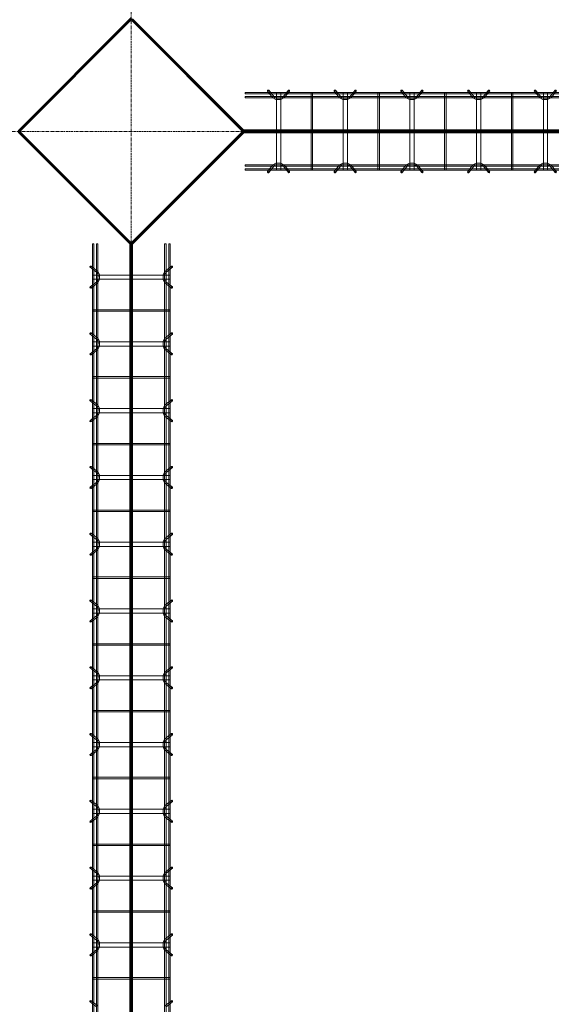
# Model space of a CAD drawing. Header units: inches. Extents: x -4136 to 1945, y -6639 to 12387.
# Tile 359 of 656: x -2847 to -2752, y 10660 to 10837. Entities that reach past the tile are written whole.
import ezdxf

# ---------------------------------------------------------------- set-up
doc = ezdxf.new("R2010")
doc.units = ezdxf.units.IN
doc.header["$MEASUREMENT"] = 0
doc.linetypes.add('Línea de rejilla', pattern=[0.875, 0.5, -0.125, 0.125, -0.125])
for name, color, linetype, lineweight in [('A-FLOR', 7, 'Continuous', 9), ('A-GENM', 7, 'Continuous', 9), ('S-BEAM', 7, 'Continuous', 9), ('S-GRID', 7, 'Continuous', 9)]:
    doc.layers.add(name, color=color, linetype=linetype, lineweight=lineweight)

# ---------------------------------------------------------------- blocks, each defined once
blk = doc.blocks.new('Dowel bar assembly - Dowel bar assembly-670865-SLAB ON GROUND JOINTS')
at = {"layer": 'S-BEAM', "color": 253, "true_color": 0xaaaaaa}
for p, q in [((135.61, 1.98), (0, 1.98)), ((0, 1.98), (0, 1.72)), ((0, 1.72), (0, 1.98)), ((4.02, 2.23), (4.97, 1.03)), ((5.18, 1.19), (4.23, 2.39)), ((5.63, 1.99), (5.63, -12.01)), ((6.38, 1.99), (5.63, 1.99)), ((5.63, 1.99), (6.38, 1.99)), ((6.38, -12.01), (6.38, 1.99)), ((7.76, 2.39), (6.81, 1.19)), ((7.01, 1.03), (7.96, 2.23)), ((11.87, 1.99), (11.87, -12.01)), ((12.13, 1.99), (11.87, 1.99)), ((11.87, 1.99), (12.13, 1.99)), ((12.13, -12.01), (12.13, 1.99)), ((16.02, 2.23), (16.97, 1.03)), ((17.18, 1.19), (16.23, 2.39)), ((17.63, 1.99), (17.63, -12.01)), ((18.38, 1.99), (17.63, 1.99)), ((17.63, 1.99), (18.38, 1.99)), ((18.38, -12.01), (18.38, 1.99)), ((19.76, 2.39), (18.81, 1.19)), ((19.01, 1.03), (19.96, 2.23)), ((23.87, 1.99), (23.87, -12.01)), ((24.13, 1.99), (23.87, 1.99)), ((23.87, 1.99), (24.13, 1.99)), ((24.13, -12.01), (24.13, 1.99)), ((28.02, 2.23), (28.97, 1.03)), ((29.18, 1.19), (28.23, 2.39)), ((29.63, 1.99), (29.63, -12.01)), ((30.38, 1.99), (29.63, 1.99)), ((29.63, 1.99), (30.38, 1.99)), ((30.38, -12.01), (30.38, 1.99)), ((31.76, 2.39), (30.81, 1.19)), ((31.01, 1.03), (31.96, 2.23)), ((35.87, 1.99), (35.87, -12.01)), ((36.13, 1.99), (35.87, 1.99)), ((35.87, 1.99), (36.13, 1.99)), ((36.13, -12.01), (36.13, 1.99)), ((40.02, 2.23), (40.97, 1.03)), ((41.18, 1.19), (40.23, 2.39)), ((41.63, 1.99), (41.63, -12.01)), ((42.38, 1.99), (41.63, 1.99)), ((41.63, 1.99), (42.38, 1.99)), ((42.38, -12.01), (42.38, 1.99)), ((43.76, 2.39), (42.81, 1.19)), ((43.01, 1.03), (43.96, 2.23)), ((47.87, 1.99), (47.87, -12.01)), ((48.13, 1.99), (47.87, 1.99)), ((47.87, 1.99), (48.13, 1.99)), ((48.13, -12.01), (48.13, 1.99)), ((52.02, 2.23), (52.97, 1.03)), ((53.18, 1.19), (52.23, 2.39)), ((53.63, 1.99), (53.63, -12.01)), ((54.38, 1.99), (53.63, 1.99)), ((53.63, 1.99), (54.38, 1.99)), ((54.38, -12.01), (54.38, 1.99)), ((55.76, 2.39), (54.81, 1.19)), ((55.01, 1.03), (55.96, 2.23)), ((59.87, 1.99), (59.87, -12.01)), ((60.13, 1.99), (59.87, 1.99)), ((59.87, 1.99), (60.13, 1.99)), ((60.13, -12.01), (60.13, 1.99)), ((64.02, 2.23), (64.97, 1.03)), ((65.18, 1.19), (64.23, 2.39)), ((65.63, 1.99), (65.63, -12.01)), ((66.38, 1.99), (65.63, 1.99)), ((65.63, 1.99), (66.38, 1.99)), ((66.38, -12.01), (66.38, 1.99)), ((67.76, 2.39), (66.81, 1.19)), ((67.01, 1.03), (67.96, 2.23)), ((71.87, 1.99), (71.87, -12.01)), ((72.13, 1.99), (71.87, 1.99)), ((71.87, 1.99), (72.13, 1.99)), ((72.13, -12.01), (72.13, 1.99)), ((76.02, 2.23), (76.97, 1.03)), ((77.18, 1.19), (76.23, 2.39)), ((77.63, 1.99), (77.63, -12.01)), ((78.38, 1.99), (77.63, 1.99)), ((77.63, 1.99), (78.38, 1.99)), ((78.38, -12.01), (78.38, 1.99)), ((79.76, 2.39), (78.81, 1.19)), ((79.01, 1.03), (79.96, 2.23)), ((83.87, 1.99), (83.87, -12.01)), ((84.13, 1.99), (83.87, 1.99)), ((83.87, 1.99), (84.13, 1.99)), ((84.13, -12.01), (84.13, 1.99)), ((88.02, 2.23), (88.97, 1.03)), ((89.18, 1.19), (88.23, 2.39)), ((89.63, 1.99), (89.63, -12.01)), ((90.38, 1.99), (89.63, 1.99)), ((89.63, 1.99), (90.38, 1.99)), ((90.38, -12.01), (90.38, 1.99)), ((91.76, 2.39), (90.81, 1.19)), ((91.01, 1.03), (91.96, 2.23)), ((95.87, 1.99), (95.87, -12.01)), ((96.13, 1.99), (95.87, 1.99)), ((95.87, 1.99), (96.13, 1.99)), ((96.13, -12.01), (96.13, 1.99)), ((100.02, 2.23), (100.97, 1.03)), ((101.18, 1.19), (100.23, 2.39)), ((101.63, 1.99), (101.63, -12.01)), ((102.38, 1.99), (101.63, 1.99)), ((101.63, 1.99), (102.38, 1.99)), ((102.38, -12.01), (102.38, 1.99)), ((103.76, 2.39), (102.81, 1.19)), ((103.01, 1.03), (103.96, 2.23)), ((107.87, 1.99), (107.87, -12.01)), ((108.13, 1.99), (107.87, 1.99)), ((107.87, 1.99), (108.13, 1.99)), ((108.13, -12.01), (108.13, 1.99)), ((112.02, 2.23), (112.97, 1.03)), ((113.18, 1.19), (112.23, 2.39)), ((113.63, 1.99), (113.63, -12.01)), ((114.38, 1.99), (113.63, 1.99)), ((113.63, 1.99), (114.38, 1.99)), ((114.38, -12.01), (114.38, 1.99)), ((115.76, 2.39), (114.81, 1.19)), ((115.01, 1.03), (115.96, 2.23)), ((119.87, 1.99), (119.87, -12.01)), ((120.13, 1.99), (119.87, 1.99)), ((119.87, 1.99), (120.13, 1.99)), ((120.13, -12.01), (120.13, 1.99)), ((127.63, 2.23), (128.58, 1.03)), ((128.78, 1.19), (127.83, 2.39)), ((129.23, 1.99), (129.23, -12.01)), ((129.98, 1.99), (129.23, 1.99)), ((129.23, 1.99), (129.98, 1.99)), ((129.98, -12.01), (129.98, 1.99)), ((131.37, 2.39), (130.42, 1.19)), ((130.62, 1.03), (131.57, 2.23)), ((135.61, 1.98), (135.61, 1.72)), ((135.61, 1.72), (135.61, 1.98)), ((0, 1.72), (135.61, 1.72)), ((135.61, 1.25), (0, 1.25)), ((0, 0.99), (0, 1.25)), ((0, 1.25), (0, 0.99)), ((0, 0.99), (135.61, 0.99)), ((135.61, 0.99), (135.61, 1.25)), ((135.61, 1.25), (135.61, 0.99)), ((135.61, -11.01), (0, -11.01)), ((0, -11.27), (0, -11.01)), ((0, -11.01), (0, -11.27)), ((0, -11.27), (135.61, -11.27)), ((135.61, -11.74), (0, -11.74)), ((0, -12), (0, -11.74)), ((0, -11.74), (0, -12)), ((0, -12), (135.61, -12)), ((4.97, -11.05), (4.02, -12.25)), ((4.23, -12.41), (5.18, -11.21)), ((6.38, -12.01), (5.63, -12.01)), ((5.63, -12.01), (6.38, -12.01)), ((6.81, -11.21), (7.76, -12.41)), ((7.96, -12.25), (7.01, -11.05)), ((12.13, -12.01), (11.87, -12.01)), ((11.87, -12.01), (12.13, -12.01)), ((16.97, -11.05), (16.02, -12.25)), ((16.23, -12.41), (17.18, -11.21)), ((18.38, -12.01), (17.63, -12.01)), ((17.63, -12.01), (18.38, -12.01)), ((18.81, -11.21), (19.76, -12.41)), ((19.96, -12.25), (19.01, -11.05)), ((24.13, -12.01), (23.87, -12.01)), ((23.87, -12.01), (24.13, -12.01)), ((28.97, -11.05), (28.02, -12.25)), ((28.23, -12.41), (29.18, -11.21)), ((30.38, -12.01), (29.63, -12.01)), ((29.63, -12.01), (30.38, -12.01)), ((30.81, -11.21), (31.76, -12.41)), ((31.96, -12.25), (31.01, -11.05)), ((36.13, -12.01), (35.87, -12.01)), ((35.87, -12.01), (36.13, -12.01)), ((40.97, -11.05), (40.02, -12.25)), ((40.23, -12.41), (41.18, -11.21)), ((42.38, -12.01), (41.63, -12.01)), ((41.63, -12.01), (42.38, -12.01)), ((42.81, -11.21), (43.76, -12.41)), ((43.96, -12.25), (43.01, -11.05)), ((48.13, -12.01), (47.87, -12.01)), ((47.87, -12.01), (48.13, -12.01)), ((52.97, -11.05), (52.02, -12.25)), ((52.23, -12.41), (53.18, -11.21)), ((54.38, -12.01), (53.63, -12.01)), ((53.63, -12.01), (54.38, -12.01)), ((54.81, -11.21), (55.76, -12.41)), ((55.96, -12.25), (55.01, -11.05)), ((60.13, -12.01), (59.87, -12.01)), ((59.87, -12.01), (60.13, -12.01)), ((64.97, -11.05), (64.02, -12.25)), ((64.23, -12.41), (65.18, -11.21)), ((66.38, -12.01), (65.63, -12.01)), ((65.63, -12.01), (66.38, -12.01)), ((66.81, -11.21), (67.76, -12.41)), ((67.96, -12.25), (67.01, -11.05)), ((72.13, -12.01), (71.87, -12.01)), ((71.87, -12.01), (72.13, -12.01)), ((76.97, -11.05), (76.02, -12.25)), ((76.23, -12.41), (77.18, -11.21)), ((78.38, -12.01), (77.63, -12.01)), ((77.63, -12.01), (78.38, -12.01)), ((78.81, -11.21), (79.76, -12.41)), ((79.96, -12.25), (79.01, -11.05)), ((84.13, -12.01), (83.87, -12.01)), ((83.87, -12.01), (84.13, -12.01)), ((88.97, -11.05), (88.02, -12.25)), ((88.23, -12.41), (89.18, -11.21)), ((90.38, -12.01), (89.63, -12.01)), ((89.63, -12.01), (90.38, -12.01)), ((90.81, -11.21), (91.76, -12.41)), ((91.96, -12.25), (91.01, -11.05)), ((96.13, -12.01), (95.87, -12.01)), ((95.87, -12.01), (96.13, -12.01)), ((100.97, -11.05), (100.02, -12.25)), ((100.23, -12.41), (101.18, -11.21)), ((102.38, -12.01), (101.63, -12.01)), ((101.63, -12.01), (102.38, -12.01)), ((102.81, -11.21), (103.76, -12.41)), ((103.96, -12.25), (103.01, -11.05)), ((108.13, -12.01), (107.87, -12.01)), ((107.87, -12.01), (108.13, -12.01)), ((112.97, -11.05), (112.02, -12.25)), ((112.23, -12.41), (113.18, -11.21)), ((114.38, -12.01), (113.63, -12.01)), ((113.63, -12.01), (114.38, -12.01)), ((114.81, -11.21), (115.76, -12.41)), ((115.96, -12.25), (115.01, -11.05)), ((120.13, -12.01), (119.87, -12.01)), ((119.87, -12.01), (120.13, -12.01)), ((128.58, -11.05), (127.63, -12.25)), ((127.83, -12.41), (128.78, -11.21)), ((129.98, -12.01), (129.23, -12.01)), ((129.23, -12.01), (129.98, -12.01)), ((130.42, -11.21), (131.37, -12.41)), ((131.57, -12.25), (130.62, -11.05)), ((135.61, -11.27), (135.61, -11.01)), ((135.61, -11.01), (135.61, -11.27)), ((135.61, -12), (135.61, -11.74)), ((135.61, -11.74), (135.61, -12))]:
    blk.add_line(p, q, dxfattribs=at)
at = {"layer": 'S-BEAM', "color": 253, "true_color": 0xaaaaaa, "flags": 128}
for points in [[(4.97, 1.03), (5.53, 0.73), (6.39, 0.72), (6.97, 0.99), (7.01, 1.03)], [(5.18, 1.19), (5.62, 0.97), (6.38, 0.98), (6.81, 1.19)], [(16.97, 1.03), (17.53, 0.73), (18.39, 0.72), (18.97, 0.99), (19.01, 1.03)], [(17.18, 1.19), (17.62, 0.97), (18.38, 0.98), (18.81, 1.19)], [(28.97, 1.03), (29.53, 0.73), (30.39, 0.72), (30.97, 0.99), (31.01, 1.03)], [(29.18, 1.19), (29.62, 0.97), (30.38, 0.98), (30.81, 1.19)], [(40.97, 1.03), (41.53, 0.73), (42.39, 0.72), (42.97, 0.99), (43.01, 1.03)], [(41.18, 1.19), (41.62, 0.97), (42.38, 0.98), (42.81, 1.19)], [(52.97, 1.03), (53.53, 0.73), (54.39, 0.72), (54.97, 0.99), (55.01, 1.03)], [(53.18, 1.19), (53.62, 0.97), (54.38, 0.98), (54.81, 1.19)], [(64.97, 1.03), (65.53, 0.73), (66.39, 0.72), (66.97, 0.99), (67.01, 1.03)], [(65.18, 1.19), (65.62, 0.97), (66.38, 0.98), (66.81, 1.19)], [(76.97, 1.03), (77.53, 0.73), (78.39, 0.72), (78.97, 0.99), (79.01, 1.03)], [(77.18, 1.19), (77.62, 0.97), (78.38, 0.98), (78.81, 1.19)], [(88.97, 1.03), (89.53, 0.73), (90.39, 0.72), (90.97, 0.99), (91.01, 1.03)], [(89.18, 1.19), (89.62, 0.97), (90.38, 0.98), (90.81, 1.19)], [(100.97, 1.03), (101.53, 0.73), (102.39, 0.72), (102.97, 0.99), (103.01, 1.03)], [(101.18, 1.19), (101.62, 0.97), (102.38, 0.98), (102.81, 1.19)], [(112.97, 1.03), (113.53, 0.73), (114.39, 0.72), (114.97, 0.99), (115.01, 1.03)], [(113.18, 1.19), (113.62, 0.97), (114.38, 0.98), (114.81, 1.19)], [(128.58, 1.03), (129.13, 0.73), (129.99, 0.72), (130.58, 0.99), (130.62, 1.03)], [(128.78, 1.19), (129.23, 0.97), (129.99, 0.98), (130.42, 1.19)], [(4.97, -11.05), (5.53, -10.75), (6.39, -10.74), (6.97, -11.01), (7.01, -11.05)], [(5.18, -11.21), (5.62, -10.99), (6.38, -11), (6.81, -11.21)], [(16.97, -11.05), (17.53, -10.75), (18.39, -10.74), (18.97, -11.01), (19.01, -11.05)], [(17.18, -11.21), (17.62, -10.99), (18.38, -11), (18.81, -11.21)], [(28.97, -11.05), (29.53, -10.75), (30.39, -10.74), (30.97, -11.01), (31.01, -11.05)], [(29.18, -11.21), (29.62, -10.99), (30.38, -11), (30.81, -11.21)], [(40.97, -11.05), (41.53, -10.75), (42.39, -10.74), (42.97, -11.01), (43.01, -11.05)], [(41.18, -11.21), (41.62, -10.99), (42.38, -11), (42.81, -11.21)], [(52.97, -11.05), (53.53, -10.75), (54.39, -10.74), (54.97, -11.01), (55.01, -11.05)], [(53.18, -11.21), (53.62, -10.99), (54.38, -11), (54.81, -11.21)], [(64.97, -11.05), (65.53, -10.75), (66.39, -10.74), (66.97, -11.01), (67.01, -11.05)], [(65.18, -11.21), (65.62, -10.99), (66.38, -11), (66.81, -11.21)], [(76.97, -11.05), (77.53, -10.75), (78.39, -10.74), (78.97, -11.01), (79.01, -11.05)], [(77.18, -11.21), (77.62, -10.99), (78.38, -11), (78.81, -11.21)], [(88.97, -11.05), (89.53, -10.75), (90.39, -10.74), (90.97, -11.01), (91.01, -11.05)], [(89.18, -11.21), (89.62, -10.99), (90.38, -11), (90.81, -11.21)], [(100.97, -11.05), (101.53, -10.75), (102.39, -10.74), (102.97, -11.01), (103.01, -11.05)], [(101.18, -11.21), (101.62, -10.99), (102.38, -11), (102.81, -11.21)], [(112.97, -11.05), (113.53, -10.75), (114.39, -10.74), (114.97, -11.01), (115.01, -11.05)], [(113.18, -11.21), (113.62, -10.99), (114.38, -11), (114.81, -11.21)], [(128.58, -11.05), (129.13, -10.75), (129.99, -10.74), (130.58, -11.01), (130.62, -11.05)], [(128.78, -11.21), (129.23, -10.99), (129.99, -11), (130.42, -11.21)]]:
    blk.add_lwpolyline(points, dxfattribs=at)
at = {"layer": 'S-BEAM', "color": 253, "true_color": 0xaaaaaa}
for centre, major_axis, start_param, end_param in [((4.12, 2.31), (0.101, 0.08), 5.709265, 8.850858), ((4.12, 2.31), (0.101, 0.08), 2.567673, 5.709265), ((7.86, 2.31), (-0.101, 0.08), 3.715513, 6.857105), ((7.86, 2.31), (-0.101, 0.08), 0.57392, 3.715513), ((16.12, 2.31), (0.101, 0.08), 5.709265, 8.850858), ((16.12, 2.31), (0.101, 0.08), 2.567673, 5.709265), ((19.86, 2.31), (-0.101, 0.08), 3.715513, 6.857105), ((19.86, 2.31), (-0.101, 0.08), 0.57392, 3.715513), ((28.12, 2.31), (0.101, 0.08), 5.709265, 8.850858), ((28.12, 2.31), (0.101, 0.08), 2.567673, 5.709265), ((31.86, 2.31), (-0.101, 0.08), 3.715513, 6.857105), ((31.86, 2.31), (-0.101, 0.08), 0.57392, 3.715513), ((40.12, 2.31), (0.101, 0.08), 5.709265, 8.850858), ((40.12, 2.31), (0.101, 0.08), 2.567673, 5.709265), ((43.86, 2.31), (-0.101, 0.08), 3.715513, 6.857105), ((43.86, 2.31), (-0.101, 0.08), 0.57392, 3.715513), ((52.12, 2.31), (0.101, 0.08), 5.709265, 8.850858), ((52.12, 2.31), (0.101, 0.08), 2.567673, 5.709265), ((55.86, 2.31), (-0.101, 0.08), 3.715513, 6.857105), ((55.86, 2.31), (-0.101, 0.08), 0.57392, 3.715513), ((64.12, 2.31), (0.101, 0.08), 5.709265, 8.850858), ((64.12, 2.31), (0.101, 0.08), 2.567673, 5.709265), ((67.86, 2.31), (-0.101, 0.08), 3.715513, 6.857105), ((67.86, 2.31), (-0.101, 0.08), 0.57392, 3.715513), ((76.12, 2.31), (0.101, 0.08), 5.709265, 8.850858), ((76.12, 2.31), (0.101, 0.08), 2.567673, 5.709265), ((79.86, 2.31), (-0.101, 0.08), 3.715513, 6.857105), ((79.86, 2.31), (-0.101, 0.08), 0.57392, 3.715513), ((88.12, 2.31), (0.101, 0.08), 5.709265, 8.850858), ((88.12, 2.31), (0.101, 0.08), 2.567673, 5.709265), ((91.86, 2.31), (-0.101, 0.08), 3.715513, 6.857105), ((91.86, 2.31), (-0.101, 0.08), 0.57392, 3.715513), ((100.12, 2.31), (0.101, 0.08), 5.709265, 8.850858), ((100.12, 2.31), (0.101, 0.08), 2.567673, 5.709265), ((103.86, 2.31), (-0.101, 0.08), 3.715513, 6.857105), ((103.86, 2.31), (-0.101, 0.08), 0.57392, 3.715513), ((112.12, 2.31), (0.101, 0.08), 5.709265, 8.850858), ((112.12, 2.31), (0.101, 0.08), 2.567673, 5.709265), ((115.86, 2.31), (-0.101, 0.08), 3.715513, 6.857105), ((115.86, 2.31), (-0.101, 0.08), 0.57392, 3.715513), ((127.73, 2.31), (0.101, 0.08), 5.709265, 8.850858), ((127.73, 2.31), (0.101, 0.08), 2.567673, 5.709265), ((131.47, 2.31), (-0.101, 0.08), 3.715513, 6.857105), ((131.47, 2.31), (-0.101, 0.08), 0.57392, 3.715513), ((4.12, -12.33), (-0.101, 0.08), 3.715513, 6.857105), ((4.12, -12.33), (-0.101, 0.08), 0.57392, 3.715513), ((7.86, -12.33), (0.101, 0.08), 5.709265, 8.850858), ((7.86, -12.33), (0.101, 0.08), 2.567673, 5.709265), ((16.12, -12.33), (-0.101, 0.08), 3.715513, 6.857105), ((16.12, -12.33), (-0.101, 0.08), 0.57392, 3.715513), ((19.86, -12.33), (0.101, 0.08), 5.709265, 8.850858), ((19.86, -12.33), (0.101, 0.08), 2.567673, 5.709265), ((28.12, -12.33), (-0.101, 0.08), 3.715513, 6.857105), ((28.12, -12.33), (-0.101, 0.08), 0.57392, 3.715513), ((31.86, -12.33), (0.101, 0.08), 5.709265, 8.850858), ((31.86, -12.33), (0.101, 0.08), 2.567673, 5.709265), ((40.12, -12.33), (-0.101, 0.08), 3.715513, 6.857105), ((40.12, -12.33), (-0.101, 0.08), 0.57392, 3.715513), ((43.86, -12.33), (0.101, 0.08), 5.709265, 8.850858), ((43.86, -12.33), (0.101, 0.08), 2.567673, 5.709265), ((52.12, -12.33), (-0.101, 0.08), 3.715513, 6.857105), ((52.12, -12.33), (-0.101, 0.08), 0.57392, 3.715513), ((55.86, -12.33), (0.101, 0.08), 5.709265, 8.850858), ((55.86, -12.33), (0.101, 0.08), 2.567673, 5.709265), ((64.12, -12.33), (-0.101, 0.08), 3.715513, 6.857105), ((64.12, -12.33), (-0.101, 0.08), 0.57392, 3.715513), ((67.86, -12.33), (0.101, 0.08), 5.709265, 8.850858), ((67.86, -12.33), (0.101, 0.08), 2.567673, 5.709265), ((76.12, -12.33), (-0.101, 0.08), 3.715513, 6.857105), ((76.12, -12.33), (-0.101, 0.08), 0.57392, 3.715513), ((79.86, -12.33), (0.101, 0.08), 5.709265, 8.850858), ((79.86, -12.33), (0.101, 0.08), 2.567673, 5.709265), ((88.12, -12.33), (-0.101, 0.08), 3.715513, 6.857105), ((88.12, -12.33), (-0.101, 0.08), 0.57392, 3.715513), ((91.86, -12.33), (0.101, 0.08), 5.709265, 8.850858), ((91.86, -12.33), (0.101, 0.08), 2.567673, 5.709265), ((100.12, -12.33), (-0.101, 0.08), 3.715513, 6.857105), ((100.12, -12.33), (-0.101, 0.08), 0.57392, 3.715513), ((103.86, -12.33), (0.101, 0.08), 5.709265, 8.850858), ((103.86, -12.33), (0.101, 0.08), 2.567673, 5.709265), ((112.12, -12.33), (-0.101, 0.08), 3.715513, 6.857105), ((112.12, -12.33), (-0.101, 0.08), 0.57392, 3.715513), ((115.86, -12.33), (0.101, 0.08), 5.709265, 8.850858), ((115.86, -12.33), (0.101, 0.08), 2.567673, 5.709265), ((127.73, -12.33), (-0.101, 0.08), 3.715513, 6.857105), ((127.73, -12.33), (-0.101, 0.08), 0.57392, 3.715513), ((131.47, -12.33), (0.101, 0.08), 5.709265, 8.850858), ((131.47, -12.33), (0.101, 0.08), 2.567673, 5.709265)]:
    blk.add_ellipse(centre, major_axis=major_axis, ratio=0.816528, start_param=start_param, end_param=end_param, dxfattribs=at)
blk = doc.blocks.new('Dowel bar assembly - Dowel bar assembly-675476-SLAB ON GROUND JOINTS')
at = {"layer": 'S-BEAM', "color": 253, "true_color": 0xaaaaaa}
for p, q in [((308.76, 1.98), (0, 1.98)), ((0, 1.98), (0, 1.72)), ((0, 1.72), (0, 1.98)), ((4.02, 2.23), (4.97, 1.03)), ((5.18, 1.19), (4.23, 2.39)), ((5.63, 1.99), (5.63, -12.01)), ((6.38, 1.99), (5.63, 1.99)), ((5.63, 1.99), (6.38, 1.99)), ((6.38, -12.01), (6.38, 1.99)), ((7.76, 2.39), (6.81, 1.19)), ((7.01, 1.03), (7.96, 2.23)), ((11.87, 1.99), (11.87, -12.01)), ((12.13, 1.99), (11.87, 1.99)), ((11.87, 1.99), (12.13, 1.99)), ((12.13, -12.01), (12.13, 1.99)), ((16.02, 2.23), (16.97, 1.03)), ((17.18, 1.19), (16.23, 2.39)), ((17.63, 1.99), (17.63, -12.01)), ((18.38, 1.99), (17.63, 1.99)), ((17.63, 1.99), (18.38, 1.99)), ((18.38, -12.01), (18.38, 1.99)), ((19.76, 2.39), (18.81, 1.19)), ((19.01, 1.03), (19.96, 2.23)), ((23.87, 1.99), (23.87, -12.01)), ((24.13, 1.99), (23.87, 1.99)), ((23.87, 1.99), (24.13, 1.99)), ((24.13, -12.01), (24.13, 1.99)), ((28.02, 2.23), (28.97, 1.03)), ((29.18, 1.19), (28.23, 2.39)), ((29.63, 1.99), (29.63, -12.01)), ((30.38, 1.99), (29.63, 1.99)), ((29.63, 1.99), (30.38, 1.99)), ((30.38, -12.01), (30.38, 1.99)), ((31.76, 2.39), (30.81, 1.19)), ((31.01, 1.03), (31.96, 2.23)), ((35.87, 1.99), (35.87, -12.01)), ((36.13, 1.99), (35.87, 1.99)), ((35.87, 1.99), (36.13, 1.99)), ((36.13, -12.01), (36.13, 1.99)), ((40.02, 2.23), (40.97, 1.03)), ((41.18, 1.19), (40.23, 2.39)), ((41.63, 1.99), (41.63, -12.01)), ((42.38, 1.99), (41.63, 1.99)), ((41.63, 1.99), (42.38, 1.99)), ((42.38, -12.01), (42.38, 1.99)), ((43.76, 2.39), (42.81, 1.19)), ((43.01, 1.03), (43.96, 2.23)), ((47.87, 1.99), (47.87, -12.01)), ((48.13, 1.99), (47.87, 1.99)), ((47.87, 1.99), (48.13, 1.99)), ((48.13, -12.01), (48.13, 1.99)), ((52.02, 2.23), (52.97, 1.03)), ((53.18, 1.19), (52.23, 2.39)), ((53.63, 1.99), (53.63, -12.01)), ((54.38, 1.99), (53.63, 1.99)), ((53.63, 1.99), (54.38, 1.99)), ((54.38, -12.01), (54.38, 1.99)), ((55.76, 2.39), (54.81, 1.19)), ((55.01, 1.03), (55.96, 2.23)), ((59.87, 1.99), (59.87, -12.01)), ((60.13, 1.99), (59.87, 1.99)), ((59.87, 1.99), (60.13, 1.99)), ((60.13, -12.01), (60.13, 1.99)), ((64.02, 2.23), (64.97, 1.03)), ((65.18, 1.19), (64.23, 2.39)), ((65.63, 1.99), (65.63, -12.01)), ((66.38, 1.99), (65.63, 1.99)), ((65.63, 1.99), (66.38, 1.99)), ((66.38, -12.01), (66.38, 1.99)), ((67.76, 2.39), (66.81, 1.19)), ((67.01, 1.03), (67.96, 2.23)), ((71.87, 1.99), (71.87, -12.01)), ((72.13, 1.99), (71.87, 1.99)), ((71.87, 1.99), (72.13, 1.99)), ((72.13, -12.01), (72.13, 1.99)), ((76.02, 2.23), (76.97, 1.03)), ((77.18, 1.19), (76.23, 2.39)), ((77.63, 1.99), (77.63, -12.01)), ((78.38, 1.99), (77.63, 1.99)), ((77.63, 1.99), (78.38, 1.99)), ((78.38, -12.01), (78.38, 1.99)), ((79.76, 2.39), (78.81, 1.19)), ((79.01, 1.03), (79.96, 2.23)), ((83.87, 1.99), (83.87, -12.01)), ((84.13, 1.99), (83.87, 1.99)), ((83.87, 1.99), (84.13, 1.99)), ((84.13, -12.01), (84.13, 1.99)), ((88.02, 2.23), (88.97, 1.03)), ((89.18, 1.19), (88.23, 2.39)), ((89.63, 1.99), (89.63, -12.01)), ((90.38, 1.99), (89.63, 1.99)), ((89.63, 1.99), (90.38, 1.99)), ((90.38, -12.01), (90.38, 1.99)), ((91.76, 2.39), (90.81, 1.19)), ((91.01, 1.03), (91.96, 2.23)), ((95.87, 1.99), (95.87, -12.01)), ((96.13, 1.99), (95.87, 1.99)), ((95.87, 1.99), (96.13, 1.99)), ((96.13, -12.01), (96.13, 1.99)), ((100.02, 2.23), (100.97, 1.03)), ((101.18, 1.19), (100.23, 2.39)), ((101.63, 1.99), (101.63, -12.01)), ((102.38, 1.99), (101.63, 1.99)), ((101.63, 1.99), (102.38, 1.99)), ((102.38, -12.01), (102.38, 1.99)), ((103.76, 2.39), (102.81, 1.19)), ((103.01, 1.03), (103.96, 2.23)), ((107.87, 1.99), (107.87, -12.01)), ((108.13, 1.99), (107.87, 1.99)), ((107.87, 1.99), (108.13, 1.99)), ((108.13, -12.01), (108.13, 1.99)), ((112.02, 2.23), (112.97, 1.03)), ((113.18, 1.19), (112.23, 2.39)), ((113.63, 1.99), (113.63, -12.01)), ((114.38, 1.99), (113.63, 1.99)), ((113.63, 1.99), (114.38, 1.99)), ((114.38, -12.01), (114.38, 1.99)), ((115.76, 2.39), (114.81, 1.19)), ((115.01, 1.03), (115.96, 2.23)), ((119.87, 1.99), (119.87, -12.01)), ((120.13, 1.99), (119.87, 1.99)), ((119.87, 1.99), (120.13, 1.99)), ((120.13, -12.01), (120.13, 1.99)), ((124.02, 2.23), (124.97, 1.03)), ((125.18, 1.19), (124.23, 2.39)), ((125.63, 1.99), (125.63, -12.01)), ((126.38, 1.99), (125.63, 1.99)), ((125.63, 1.99), (126.38, 1.99)), ((126.38, -12.01), (126.38, 1.99)), ((127.76, 2.39), (126.81, 1.19)), ((127.01, 1.03), (127.96, 2.23)), ((131.87, 1.99), (131.87, -12.01)), ((132.13, 1.99), (131.87, 1.99)), ((131.87, 1.99), (132.13, 1.99)), ((132.13, -12.01), (132.13, 1.99)), ((136.02, 2.23), (136.97, 1.03)), ((137.18, 1.19), (136.23, 2.39)), ((0, 1.72), (308.76, 1.72)), ((308.76, 1.25), (0, 1.25)), ((0, 0.99), (0, 1.25)), ((0, 1.25), (0, 0.99)), ((0, 0.99), (308.76, 0.99)), ((308.76, -11.01), (0, -11.01)), ((0, -11.27), (0, -11.01)), ((0, -11.01), (0, -11.27)), ((0, -11.27), (308.76, -11.27)), ((308.76, -11.74), (0, -11.74)), ((0, -12), (0, -11.74)), ((0, -11.74), (0, -12)), ((0, -12), (308.76, -12)), ((4.97, -11.05), (4.02, -12.25)), ((4.23, -12.41), (5.18, -11.21)), ((6.38, -12.01), (5.63, -12.01)), ((5.63, -12.01), (6.38, -12.01)), ((6.81, -11.21), (7.76, -12.41)), ((7.96, -12.25), (7.01, -11.05)), ((12.13, -12.01), (11.87, -12.01)), ((11.87, -12.01), (12.13, -12.01)), ((16.97, -11.05), (16.02, -12.25)), ((16.23, -12.41), (17.18, -11.21)), ((18.38, -12.01), (17.63, -12.01)), ((17.63, -12.01), (18.38, -12.01)), ((18.81, -11.21), (19.76, -12.41)), ((19.96, -12.25), (19.01, -11.05)), ((24.13, -12.01), (23.87, -12.01)), ((23.87, -12.01), (24.13, -12.01)), ((28.97, -11.05), (28.02, -12.25)), ((28.23, -12.41), (29.18, -11.21)), ((30.38, -12.01), (29.63, -12.01)), ((29.63, -12.01), (30.38, -12.01)), ((30.81, -11.21), (31.76, -12.41)), ((31.96, -12.25), (31.01, -11.05)), ((36.13, -12.01), (35.87, -12.01)), ((35.87, -12.01), (36.13, -12.01)), ((40.97, -11.05), (40.02, -12.25)), ((40.23, -12.41), (41.18, -11.21)), ((42.38, -12.01), (41.63, -12.01)), ((41.63, -12.01), (42.38, -12.01)), ((42.81, -11.21), (43.76, -12.41)), ((43.96, -12.25), (43.01, -11.05)), ((48.13, -12.01), (47.87, -12.01)), ((47.87, -12.01), (48.13, -12.01)), ((52.97, -11.05), (52.02, -12.25)), ((52.23, -12.41), (53.18, -11.21)), ((54.38, -12.01), (53.63, -12.01)), ((53.63, -12.01), (54.38, -12.01)), ((54.81, -11.21), (55.76, -12.41)), ((55.96, -12.25), (55.01, -11.05)), ((60.13, -12.01), (59.87, -12.01)), ((59.87, -12.01), (60.13, -12.01)), ((64.97, -11.05), (64.02, -12.25)), ((64.23, -12.41), (65.18, -11.21)), ((66.38, -12.01), (65.63, -12.01)), ((65.63, -12.01), (66.38, -12.01)), ((66.81, -11.21), (67.76, -12.41)), ((67.96, -12.25), (67.01, -11.05)), ((72.13, -12.01), (71.87, -12.01)), ((71.87, -12.01), (72.13, -12.01)), ((76.97, -11.05), (76.02, -12.25)), ((76.23, -12.41), (77.18, -11.21)), ((78.38, -12.01), (77.63, -12.01)), ((77.63, -12.01), (78.38, -12.01)), ((78.81, -11.21), (79.76, -12.41)), ((79.96, -12.25), (79.01, -11.05)), ((84.13, -12.01), (83.87, -12.01)), ((83.87, -12.01), (84.13, -12.01)), ((88.97, -11.05), (88.02, -12.25)), ((88.23, -12.41), (89.18, -11.21)), ((90.38, -12.01), (89.63, -12.01)), ((89.63, -12.01), (90.38, -12.01)), ((90.81, -11.21), (91.76, -12.41)), ((91.96, -12.25), (91.01, -11.05)), ((96.13, -12.01), (95.87, -12.01)), ((95.87, -12.01), (96.13, -12.01)), ((100.97, -11.05), (100.02, -12.25)), ((100.23, -12.41), (101.18, -11.21)), ((102.38, -12.01), (101.63, -12.01)), ((101.63, -12.01), (102.38, -12.01)), ((102.81, -11.21), (103.76, -12.41)), ((103.96, -12.25), (103.01, -11.05)), ((108.13, -12.01), (107.87, -12.01)), ((107.87, -12.01), (108.13, -12.01)), ((112.97, -11.05), (112.02, -12.25)), ((112.23, -12.41), (113.18, -11.21)), ((114.38, -12.01), (113.63, -12.01)), ((113.63, -12.01), (114.38, -12.01)), ((114.81, -11.21), (115.76, -12.41)), ((115.96, -12.25), (115.01, -11.05)), ((120.13, -12.01), (119.87, -12.01)), ((119.87, -12.01), (120.13, -12.01)), ((124.97, -11.05), (124.02, -12.25)), ((124.23, -12.41), (125.18, -11.21)), ((126.38, -12.01), (125.63, -12.01)), ((125.63, -12.01), (126.38, -12.01)), ((126.81, -11.21), (127.76, -12.41)), ((127.96, -12.25), (127.01, -11.05)), ((132.13, -12.01), (131.87, -12.01)), ((131.87, -12.01), (132.13, -12.01)), ((136.97, -11.05), (136.02, -12.25)), ((136.23, -12.41), (137.18, -11.21))]:
    blk.add_line(p, q, dxfattribs=at)
at = {"layer": 'S-BEAM', "color": 253, "true_color": 0xaaaaaa, "flags": 128}
for points in [[(4.97, 1.03), (5.53, 0.73), (6.39, 0.72), (6.97, 0.99), (7.01, 1.03)], [(5.18, 1.19), (5.62, 0.97), (6.38, 0.98), (6.81, 1.19)], [(16.97, 1.03), (17.53, 0.73), (18.39, 0.72), (18.97, 0.99), (19.01, 1.03)], [(17.18, 1.19), (17.62, 0.97), (18.38, 0.98), (18.81, 1.19)], [(28.97, 1.03), (29.53, 0.73), (30.39, 0.72), (30.97, 0.99), (31.01, 1.03)], [(29.18, 1.19), (29.62, 0.97), (30.38, 0.98), (30.81, 1.19)], [(40.97, 1.03), (41.53, 0.73), (42.39, 0.72), (42.97, 0.99), (43.01, 1.03)], [(41.18, 1.19), (41.62, 0.97), (42.38, 0.98), (42.81, 1.19)], [(52.97, 1.03), (53.53, 0.73), (54.39, 0.72), (54.97, 0.99), (55.01, 1.03)], [(53.18, 1.19), (53.62, 0.97), (54.38, 0.98), (54.81, 1.19)], [(64.97, 1.03), (65.53, 0.73), (66.39, 0.72), (66.97, 0.99), (67.01, 1.03)], [(65.18, 1.19), (65.62, 0.97), (66.38, 0.98), (66.81, 1.19)], [(76.97, 1.03), (77.53, 0.73), (78.39, 0.72), (78.97, 0.99), (79.01, 1.03)], [(77.18, 1.19), (77.62, 0.97), (78.38, 0.98), (78.81, 1.19)], [(88.97, 1.03), (89.53, 0.73), (90.39, 0.72), (90.97, 0.99), (91.01, 1.03)], [(89.18, 1.19), (89.62, 0.97), (90.38, 0.98), (90.81, 1.19)], [(100.97, 1.03), (101.53, 0.73), (102.39, 0.72), (102.97, 0.99), (103.01, 1.03)], [(101.18, 1.19), (101.62, 0.97), (102.38, 0.98), (102.81, 1.19)], [(112.97, 1.03), (113.53, 0.73), (114.39, 0.72), (114.97, 0.99), (115.01, 1.03)], [(113.18, 1.19), (113.62, 0.97), (114.38, 0.98), (114.81, 1.19)], [(124.97, 1.03), (125.53, 0.73), (126.39, 0.72), (126.97, 0.99), (127.01, 1.03)], [(125.18, 1.19), (125.62, 0.97), (126.38, 0.98), (126.81, 1.19)], [(4.97, -11.05), (5.53, -10.75), (6.39, -10.74), (6.97, -11.01), (7.01, -11.05)], [(5.18, -11.21), (5.62, -10.99), (6.38, -11), (6.81, -11.21)], [(16.97, -11.05), (17.53, -10.75), (18.39, -10.74), (18.97, -11.01), (19.01, -11.05)], [(17.18, -11.21), (17.62, -10.99), (18.38, -11), (18.81, -11.21)], [(28.97, -11.05), (29.53, -10.75), (30.39, -10.74), (30.97, -11.01), (31.01, -11.05)], [(29.18, -11.21), (29.62, -10.99), (30.38, -11), (30.81, -11.21)], [(40.97, -11.05), (41.53, -10.75), (42.39, -10.74), (42.97, -11.01), (43.01, -11.05)], [(41.18, -11.21), (41.62, -10.99), (42.38, -11), (42.81, -11.21)], [(52.97, -11.05), (53.53, -10.75), (54.39, -10.74), (54.97, -11.01), (55.01, -11.05)], [(53.18, -11.21), (53.62, -10.99), (54.38, -11), (54.81, -11.21)], [(64.97, -11.05), (65.53, -10.75), (66.39, -10.74), (66.97, -11.01), (67.01, -11.05)], [(65.18, -11.21), (65.62, -10.99), (66.38, -11), (66.81, -11.21)], [(76.97, -11.05), (77.53, -10.75), (78.39, -10.74), (78.97, -11.01), (79.01, -11.05)], [(77.18, -11.21), (77.62, -10.99), (78.38, -11), (78.81, -11.21)], [(88.97, -11.05), (89.53, -10.75), (90.39, -10.74), (90.97, -11.01), (91.01, -11.05)], [(89.18, -11.21), (89.62, -10.99), (90.38, -11), (90.81, -11.21)], [(100.97, -11.05), (101.53, -10.75), (102.39, -10.74), (102.97, -11.01), (103.01, -11.05)], [(101.18, -11.21), (101.62, -10.99), (102.38, -11), (102.81, -11.21)], [(112.97, -11.05), (113.53, -10.75), (114.39, -10.74), (114.97, -11.01), (115.01, -11.05)], [(113.18, -11.21), (113.62, -10.99), (114.38, -11), (114.81, -11.21)], [(124.97, -11.05), (125.53, -10.75), (126.39, -10.74), (126.97, -11.01), (127.01, -11.05)], [(125.18, -11.21), (125.62, -10.99), (126.38, -11), (126.81, -11.21)]]:
    blk.add_lwpolyline(points, dxfattribs=at)
at = {"layer": 'S-BEAM', "color": 253, "true_color": 0xaaaaaa}
for centre, major_axis, start_param, end_param in [((4.12, 2.31), (0.101, 0.08), 5.709265, 8.850858), ((4.12, 2.31), (0.101, 0.08), 2.567673, 5.709265), ((7.86, 2.31), (-0.101, 0.08), 3.715513, 6.857105), ((7.86, 2.31), (-0.101, 0.08), 0.57392, 3.715513), ((16.12, 2.31), (0.101, 0.08), 5.709265, 8.850858), ((16.12, 2.31), (0.101, 0.08), 2.567673, 5.709265), ((19.86, 2.31), (-0.101, 0.08), 3.715513, 6.857105), ((19.86, 2.31), (-0.101, 0.08), 0.57392, 3.715513), ((28.12, 2.31), (0.101, 0.08), 5.709265, 8.850858), ((28.12, 2.31), (0.101, 0.08), 2.567673, 5.709265), ((31.86, 2.31), (-0.101, 0.08), 3.715513, 6.857105), ((31.86, 2.31), (-0.101, 0.08), 0.57392, 3.715513), ((40.12, 2.31), (0.101, 0.08), 5.709265, 8.850858), ((40.12, 2.31), (0.101, 0.08), 2.567673, 5.709265), ((43.86, 2.31), (-0.101, 0.08), 3.715513, 6.857105), ((43.86, 2.31), (-0.101, 0.08), 0.57392, 3.715513), ((52.12, 2.31), (0.101, 0.08), 5.709265, 8.850858), ((52.12, 2.31), (0.101, 0.08), 2.567673, 5.709265), ((55.86, 2.31), (-0.101, 0.08), 3.715513, 6.857105), ((55.86, 2.31), (-0.101, 0.08), 0.57392, 3.715513), ((64.12, 2.31), (0.101, 0.08), 5.709265, 8.850858), ((64.12, 2.31), (0.101, 0.08), 2.567673, 5.709265), ((67.86, 2.31), (-0.101, 0.08), 3.715513, 6.857105), ((67.86, 2.31), (-0.101, 0.08), 0.57392, 3.715513), ((76.12, 2.31), (0.101, 0.08), 5.709265, 8.850858), ((76.12, 2.31), (0.101, 0.08), 2.567673, 5.709265), ((79.86, 2.31), (-0.101, 0.08), 3.715513, 6.857105), ((79.86, 2.31), (-0.101, 0.08), 0.57392, 3.715513), ((88.12, 2.31), (0.101, 0.08), 5.709265, 8.850858), ((88.12, 2.31), (0.101, 0.08), 2.567673, 5.709265), ((91.86, 2.31), (-0.101, 0.08), 3.715513, 6.857105), ((91.86, 2.31), (-0.101, 0.08), 0.57392, 3.715513), ((100.12, 2.31), (0.101, 0.08), 5.709265, 8.850858), ((100.12, 2.31), (0.101, 0.08), 2.567673, 5.709265), ((103.86, 2.31), (-0.101, 0.08), 3.715513, 6.857105), ((103.86, 2.31), (-0.101, 0.08), 0.57392, 3.715513), ((112.12, 2.31), (0.101, 0.08), 5.709265, 8.850858), ((112.12, 2.31), (0.101, 0.08), 2.567673, 5.709265), ((115.86, 2.31), (-0.101, 0.08), 3.715513, 6.857105), ((115.86, 2.31), (-0.101, 0.08), 0.57392, 3.715513), ((124.12, 2.31), (0.101, 0.08), 5.709265, 8.850858), ((124.12, 2.31), (0.101, 0.08), 2.567673, 5.709265), ((127.86, 2.31), (-0.101, 0.08), 3.715513, 6.857105), ((127.86, 2.31), (-0.101, 0.08), 0.57392, 3.715513), ((136.12, 2.31), (0.101, 0.08), 5.709265, 8.850858), ((136.12, 2.31), (0.101, 0.08), 2.567673, 5.709265), ((4.12, -12.33), (-0.101, 0.08), 3.715513, 6.857105), ((4.12, -12.33), (-0.101, 0.08), 0.57392, 3.715513), ((7.86, -12.33), (0.101, 0.08), 5.709265, 8.850858), ((7.86, -12.33), (0.101, 0.08), 2.567673, 5.709265), ((16.12, -12.33), (-0.101, 0.08), 3.715513, 6.857105), ((16.12, -12.33), (-0.101, 0.08), 0.57392, 3.715513), ((19.86, -12.33), (0.101, 0.08), 5.709265, 8.850858), ((19.86, -12.33), (0.101, 0.08), 2.567673, 5.709265), ((28.12, -12.33), (-0.101, 0.08), 3.715513, 6.857105), ((28.12, -12.33), (-0.101, 0.08), 0.57392, 3.715513), ((31.86, -12.33), (0.101, 0.08), 5.709265, 8.850858), ((31.86, -12.33), (0.101, 0.08), 2.567673, 5.709265), ((40.12, -12.33), (-0.101, 0.08), 3.715513, 6.857105), ((40.12, -12.33), (-0.101, 0.08), 0.57392, 3.715513), ((43.86, -12.33), (0.101, 0.08), 5.709265, 8.850858), ((43.86, -12.33), (0.101, 0.08), 2.567673, 5.709265), ((52.12, -12.33), (-0.101, 0.08), 3.715513, 6.857105), ((52.12, -12.33), (-0.101, 0.08), 0.57392, 3.715513), ((55.86, -12.33), (0.101, 0.08), 5.709265, 8.850858), ((55.86, -12.33), (0.101, 0.08), 2.567673, 5.709265), ((64.12, -12.33), (-0.101, 0.08), 3.715513, 6.857105), ((64.12, -12.33), (-0.101, 0.08), 0.57392, 3.715513), ((67.86, -12.33), (0.101, 0.08), 5.709265, 8.850858), ((67.86, -12.33), (0.101, 0.08), 2.567673, 5.709265), ((76.12, -12.33), (-0.101, 0.08), 3.715513, 6.857105), ((76.12, -12.33), (-0.101, 0.08), 0.57392, 3.715513), ((79.86, -12.33), (0.101, 0.08), 5.709265, 8.850858), ((79.86, -12.33), (0.101, 0.08), 2.567673, 5.709265), ((88.12, -12.33), (-0.101, 0.08), 3.715513, 6.857105), ((88.12, -12.33), (-0.101, 0.08), 0.57392, 3.715513), ((91.86, -12.33), (0.101, 0.08), 5.709265, 8.850858), ((91.86, -12.33), (0.101, 0.08), 2.567673, 5.709265), ((100.12, -12.33), (-0.101, 0.08), 3.715513, 6.857105), ((100.12, -12.33), (-0.101, 0.08), 0.57392, 3.715513), ((103.86, -12.33), (0.101, 0.08), 5.709265, 8.850858), ((103.86, -12.33), (0.101, 0.08), 2.567673, 5.709265), ((112.12, -12.33), (-0.101, 0.08), 3.715513, 6.857105), ((112.12, -12.33), (-0.101, 0.08), 0.57392, 3.715513), ((115.86, -12.33), (0.101, 0.08), 5.709265, 8.850858), ((115.86, -12.33), (0.101, 0.08), 2.567673, 5.709265), ((124.12, -12.33), (-0.101, 0.08), 3.715513, 6.857105), ((124.12, -12.33), (-0.101, 0.08), 0.57392, 3.715513), ((127.86, -12.33), (0.101, 0.08), 5.709265, 8.850858), ((127.86, -12.33), (0.101, 0.08), 2.567673, 5.709265), ((136.12, -12.33), (-0.101, 0.08), 3.715513, 6.857105), ((136.12, -12.33), (-0.101, 0.08), 0.57392, 3.715513)]:
    blk.add_ellipse(centre, major_axis=major_axis, ratio=0.816528, start_param=start_param, end_param=end_param, dxfattribs=at)

msp = doc.modelspace()

# ---------------------------------------------------------------- hatches: boundary and pattern name
at = {"layer": 'A-GENM', "true_color": 0xff0000}
for points in [[(-2827.32374, 10836.90475), (-2827.10103, 10836.68204), (-2827.32374, 10836.45933), (-2847.34367, 10816.4394), (-2847.45502, 10816.32804), (-2847.67773, 10816.55075)], [(-2827.32374, 10836.90475), (-2827.10103, 10836.68204), (-2827.32374, 10836.45933), (-2847.34367, 10816.4394), (-2847.45502, 10816.32804), (-2847.67773, 10816.55075)], [(-2807.19245, 10816.32804), (-2807.30381, 10816.4394), (-2827.32374, 10836.45933), (-2827.10103, 10836.68204), (-2807.05524, 10816.63625), (-2806.96974, 10816.55075)], [(-2807.19245, 10816.32804), (-2807.30381, 10816.4394), (-2827.32374, 10836.45933), (-2827.10103, 10836.68204), (-2806.96974, 10816.55075)], [(-2847.78909, 10816.4394), (-2847.67773, 10816.55075), (-2847.45502, 10816.32804), (-2847.34367, 10816.4394), (-2827.32374, 10796.41947), (-2827.43509, 10796.30811), (-2827.21238, 10796.0854), (-2827.32374, 10795.97404), (-2827.52059, 10796.1709), (-2847.59224, 10816.24255)], [(-2847.78909, 10816.4394), (-2847.74565, 10816.48284), (-2847.67773, 10816.55075), (-2847.45502, 10816.32804), (-2847.34367, 10816.4394), (-2827.32374, 10796.41947), (-2827.43509, 10796.30811), (-2827.21238, 10796.0854), (-2827.2803, 10796.01748), (-2827.32374, 10795.97404), (-2827.36718, 10796.01748), (-2847.74565, 10816.39596)], [(-2827.43509, 10796.30811), (-2827.32374, 10796.41947), (-2807.30381, 10816.4394), (-2807.19245, 10816.32804), (-2806.96974, 10816.55075), (-2806.85839, 10816.4394), (-2807.05524, 10816.24255), (-2827.12689, 10796.1709), (-2827.21238, 10796.0854)], [(-2827.43509, 10796.30811), (-2827.32374, 10796.41947), (-2807.30381, 10816.4394), (-2807.19245, 10816.32804), (-2806.96974, 10816.55075), (-2806.90183, 10816.48284), (-2806.85839, 10816.4394), (-2806.90183, 10816.39596), (-2827.21238, 10796.0854)]]:
    msp.add_hatch(color=1, dxfattribs=at).paths.add_polyline_path(points, flags=0)
at = {"layer": 'A-GENM', "true_color": 0x0000ff}
for points in [[(-2520.53246, 10816.18277), (-2807.11501, 10816.18277), (-2806.85839, 10816.4394), (-2807.02496, 10816.60597), (-2520.62252, 10816.60597), (-2520.78909, 10816.4394)], [(-2520.74565, 10816.48284), (-2806.90183, 10816.48284), (-2807.11184, 10816.69285), (-2520.53564, 10816.69285)], [(-2520.61934, 10816.26965), (-2807.02813, 10816.26965), (-2806.85839, 10816.4394), (-2807.11032, 10816.69133), (-2520.53716, 10816.69133), (-2520.78909, 10816.4394)], [(-2520.59224, 10816.24255), (-2807.05524, 10816.24255), (-2806.85839, 10816.4394), (-2806.96974, 10816.55075), (-2807.05524, 10816.63625), (-2520.59224, 10816.63625), (-2520.67773, 10816.55075), (-2520.78909, 10816.4394)], [(-2520.6101, 10816.26041), (-2807.03738, 10816.26041), (-2806.85839, 10816.4394), (-2807.02344, 10816.60445), (-2520.62404, 10816.60445), (-2520.78909, 10816.4394)], [(-2520.78909, 10816.4394), (-2520.74565, 10816.39596), (-2806.90183, 10816.39596), (-2806.85839, 10816.4394), (-2806.90183, 10816.48284), (-2520.74565, 10816.48284)], [(-2827.58036, 10796.23067), (-2827.32374, 10795.97404), (-2827.15717, 10796.14062), (-2827.15717, 10487.48818), (-2827.32374, 10487.65475), (-2827.54783, 10487.43066), (-2827.58036, 10487.43066)], [(-2827.32374, 10795.97404), (-2827.21238, 10796.0854), (-2827.12689, 10796.1709), (-2827.12689, 10487.4579), (-2827.32374, 10487.65475), (-2827.52059, 10487.4579), (-2827.52059, 10796.1709)], [(-2827.32374, 10795.97404), (-2827.15869, 10796.13909), (-2827.15869, 10487.4897), (-2827.32374, 10487.65475), (-2827.50273, 10487.47576), (-2827.50273, 10796.15304)], [(-2827.32374, 10795.97404), (-2827.07181, 10796.22598), (-2827.07181, 10487.43066), (-2827.09965, 10487.43066), (-2827.32374, 10487.65475), (-2827.49348, 10487.485), (-2827.49348, 10796.14379)], [(-2827.2803, 10796.01748), (-2827.2803, 10487.61131), (-2827.32374, 10487.65475), (-2827.36718, 10487.61131), (-2827.36718, 10796.01748), (-2827.32374, 10795.97404)], [(-2827.07029, 10487.43066), (-2827.09965, 10487.43066), (-2827.2803, 10487.61131), (-2827.2803, 10796.01748), (-2827.07029, 10796.2275)]]:
    msp.add_hatch(color=5, dxfattribs=at).paths.add_polyline_path(points, flags=0)

# ---------------------------------------------------------------- linework, layer by layer
at = {"layer": 'A-FLOR'}
for p, q in [((-2847.56638, 10816.4394), (-2827.32374, 10836.68204)), ((-2827.32374, 10836.68204), (-2807.0811, 10816.4394)), ((-2827.32374, 10796.19676), (-2847.56638, 10816.4394)), ((-2807.0811, 10816.4394), (-2827.32374, 10796.19676))]:
    msp.add_line(p, q, dxfattribs=at)
at = {"layer": 'A-GENM', "color": 1, "true_color": 0xff0000}
for p, q in [((-2847.67773, 10816.55075), (-2827.32374, 10836.90475)), ((-2827.32374, 10836.90475), (-2847.67773, 10816.55075)), ((-2847.67773, 10816.55075), (-2827.32374, 10836.90475)), ((-2827.32374, 10836.90475), (-2847.67773, 10816.55075)), ((-2847.34367, 10816.4394), (-2827.32374, 10836.45933)), ((-2847.34367, 10816.4394), (-2827.32374, 10836.45933)), ((-2827.32374, 10836.45933), (-2847.34367, 10816.4394)), ((-2827.32374, 10836.45933), (-2847.34367, 10816.4394)), ((-2827.32374, 10836.45933), (-2807.30381, 10816.4394)), ((-2827.32374, 10836.45933), (-2807.30381, 10816.4394)), ((-2807.30381, 10816.4394), (-2827.32374, 10836.45933)), ((-2807.30381, 10816.4394), (-2827.32374, 10836.45933)), ((-2827.10103, 10836.68204), (-2807.01587, 10816.59688)), ((-2807.05524, 10816.63625), (-2827.10103, 10836.68204)), ((-2827.10103, 10836.68204), (-2806.96974, 10816.55075)), ((-2806.96974, 10816.55075), (-2827.10103, 10836.68204)), ((-2827.36718, 10796.01748), (-2847.74565, 10816.39596)), ((-2847.63161, 10816.28192), (-2827.48122, 10796.13152)), ((-2827.50273, 10796.15304), (-2847.6101, 10816.26041)), ((-2847.59224, 10816.24255), (-2827.52059, 10796.1709)), ((-2847.34367, 10816.4394), (-2827.32374, 10796.41947)), ((-2827.32374, 10796.41947), (-2847.34367, 10816.4394)), ((-2847.34367, 10816.4394), (-2827.32374, 10796.41947)), ((-2827.32374, 10796.41947), (-2847.34367, 10816.4394)), ((-2827.32374, 10796.41947), (-2807.30381, 10816.4394)), ((-2807.30381, 10816.4394), (-2827.32374, 10796.41947)), ((-2827.32374, 10796.41947), (-2807.30381, 10816.4394)), ((-2807.30381, 10816.4394), (-2827.32374, 10796.41947)), ((-2806.90183, 10816.39596), (-2827.21238, 10796.0854)), ((-2807.03738, 10816.26041), (-2827.21238, 10796.0854)), ((-2827.16626, 10796.13152), (-2807.01587, 10816.28192)), ((-2827.12689, 10796.1709), (-2807.05524, 10816.24255)), ((-2806.9505, 10816.34729), (-2807.03738, 10816.26041)), ((-2806.85839, 10816.4394), (-2806.96974, 10816.55075)), ((-2806.96974, 10816.55075), (-2806.90183, 10816.48284)), ((-2806.85839, 10816.4394), (-2806.9505, 10816.34729)), ((-2806.90183, 10816.48284), (-2806.85839, 10816.4394)), ((-2806.85839, 10816.4394), (-2806.90183, 10816.39596)), ((-2827.41585, 10796.06616), (-2827.50273, 10796.15304)), ((-2827.32374, 10795.97404), (-2827.41585, 10796.06616)), ((-2827.32374, 10795.97404), (-2827.36718, 10796.01748)), ((-2827.32374, 10795.97404), (-2827.21238, 10796.0854)), ((-2827.2803, 10796.01748), (-2827.32374, 10795.97404)), ((-2827.21238, 10796.0854), (-2827.2803, 10796.01748))]:
    msp.add_line(p, q, dxfattribs=at)
at = {"layer": 'A-GENM', "color": 5, "true_color": 0x0000ff}
for p, q in [((-2807.11501, 10816.18277), (-2806.85839, 10816.4394)), ((-2806.85839, 10816.4394), (-2807.11501, 10816.18277)), ((-2520.53246, 10816.18277), (-2807.11501, 10816.18277)), ((-2807.11184, 10816.69285), (-2806.90183, 10816.48284)), ((-2806.85839, 10816.4394), (-2807.11184, 10816.69285)), ((-2520.53564, 10816.69285), (-2807.11184, 10816.69285)), ((-2807.11032, 10816.69133), (-2806.85839, 10816.4394)), ((-2807.11032, 10816.69133), (-2806.85839, 10816.4394)), ((-2520.53716, 10816.69133), (-2807.11032, 10816.69133)), ((-2807.01587, 10816.59688), (-2807.05524, 10816.63625)), ((-2807.05524, 10816.63625), (-2520.59224, 10816.63625)), ((-2807.05524, 10816.63625), (-2520.59224, 10816.63625)), ((-2807.05524, 10816.24255), (-2807.01587, 10816.28192)), ((-2807.05524, 10816.24255), (-2520.59224, 10816.24255)), ((-2807.05524, 10816.24255), (-2520.59224, 10816.24255)), ((-2806.85839, 10816.4394), (-2807.03738, 10816.26041)), ((-2806.9505, 10816.34729), (-2807.03738, 10816.26041)), ((-2807.03738, 10816.26041), (-2520.6101, 10816.26041)), ((-2807.02813, 10816.26965), (-2806.85839, 10816.4394)), ((-2806.85839, 10816.4394), (-2807.02813, 10816.26965)), ((-2520.61934, 10816.26965), (-2807.02813, 10816.26965)), ((-2807.02496, 10816.60597), (-2806.85839, 10816.4394)), ((-2806.85839, 10816.4394), (-2807.02496, 10816.60597)), ((-2520.62252, 10816.60597), (-2807.02496, 10816.60597)), ((-2807.02344, 10816.60445), (-2806.85839, 10816.4394)), ((-2806.85839, 10816.4394), (-2807.02344, 10816.60445)), ((-2520.62404, 10816.60445), (-2807.02344, 10816.60445)), ((-2520.63161, 10816.59688), (-2807.01587, 10816.59688)), ((-2520.63161, 10816.59688), (-2807.01587, 10816.59688)), ((-2520.63161, 10816.28192), (-2807.01587, 10816.28192)), ((-2807.01587, 10816.28192), (-2520.63161, 10816.28192)), ((-2806.85839, 10816.4394), (-2806.9505, 10816.34729)), ((-2806.9505, 10816.34729), (-2520.69698, 10816.34729)), ((-2806.90183, 10816.48284), (-2520.74565, 10816.48284)), ((-2806.90183, 10816.48284), (-2806.85839, 10816.4394)), ((-2806.90183, 10816.39596), (-2806.85839, 10816.4394)), ((-2806.85839, 10816.4394), (-2806.90183, 10816.39596)), ((-2520.74565, 10816.39596), (-2806.90183, 10816.39596)), ((-2827.58036, 10796.23067), (-2827.32374, 10795.97404)), ((-2827.58036, 10487.43066), (-2827.58036, 10796.23067)), ((-2827.32374, 10795.97404), (-2827.58036, 10796.23067)), ((-2827.52059, 10796.1709), (-2827.52059, 10487.4579)), ((-2827.52059, 10796.1709), (-2827.48122, 10796.13152)), ((-2827.52059, 10796.1709), (-2827.52059, 10487.4579)), ((-2827.50273, 10796.15304), (-2827.32374, 10795.97404)), ((-2827.50273, 10796.15304), (-2827.50273, 10487.47576)), ((-2827.41585, 10796.06616), (-2827.50273, 10796.15304)), ((-2827.49348, 10796.14379), (-2827.32374, 10795.97404)), ((-2827.32374, 10795.97404), (-2827.49348, 10796.14379)), ((-2827.49348, 10487.485), (-2827.49348, 10796.14379)), ((-2827.48122, 10487.49727), (-2827.48122, 10796.13152)), ((-2827.48122, 10796.13152), (-2827.48122, 10487.49727)), ((-2827.41585, 10796.06616), (-2827.32374, 10795.97404)), ((-2827.41585, 10487.56264), (-2827.41585, 10796.06616)), ((-2827.32374, 10795.97404), (-2827.36718, 10796.01748)), ((-2827.36718, 10796.01748), (-2827.36718, 10487.61131)), ((-2827.36718, 10796.01748), (-2827.32374, 10795.97404)), ((-2827.32374, 10795.97404), (-2827.07029, 10796.2275)), ((-2827.07181, 10796.22598), (-2827.32374, 10795.97404)), ((-2827.32374, 10795.97404), (-2827.07181, 10796.22598)), ((-2827.15717, 10796.14062), (-2827.32374, 10795.97404)), ((-2827.32374, 10795.97404), (-2827.15717, 10796.14062)), ((-2827.32374, 10795.97404), (-2827.15869, 10796.13909)), ((-2827.15869, 10796.13909), (-2827.32374, 10795.97404)), ((-2827.2803, 10796.01748), (-2827.32374, 10795.97404)), ((-2827.07029, 10796.2275), (-2827.2803, 10796.01748)), ((-2827.2803, 10796.01748), (-2827.2803, 10487.61131)), ((-2827.16626, 10796.13152), (-2827.12689, 10796.1709)), ((-2827.16626, 10487.49727), (-2827.16626, 10796.13152)), ((-2827.16626, 10487.49727), (-2827.16626, 10796.13152)), ((-2827.15869, 10487.4897), (-2827.15869, 10796.13909)), ((-2827.15717, 10487.48818), (-2827.15717, 10796.14062)), ((-2827.12689, 10796.1709), (-2827.12689, 10487.4579)), ((-2827.12689, 10796.1709), (-2827.12689, 10487.4579)), ((-2827.07181, 10487.43066), (-2827.07181, 10796.22598)), ((-2827.07029, 10487.43066), (-2827.07029, 10796.2275))]:
    msp.add_line(p, q, dxfattribs=at)
at = {"layer": 'S-GRID', "color": 253, "linetype": 'Línea de rejilla', "true_color": 0xaaaaaa}
for p, q in [((-2827.32374, 9772.6103), (-2827.32374, 12288.55505)), ((-1777.2452, 10816.4394), (-4038.05123, 10816.4394))]:
    msp.add_line(p, q, dxfattribs=at)

# ---------------------------------------------------------------- block references
at = {"layer": 'S-BEAM', "color": 253, "true_color": 0xaaaaaa}
msp.add_blockref('Dowel bar assembly - Dowel bar assembly-670865-SLAB ON GROUND JOINTS', (-2806.82632, 10821.44959), dxfattribs=at)
at = {"layer": 'S-BEAM', "color": 253, "true_color": 0xaaaaaa, "rotation": 269.9999999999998}
msp.add_blockref('Dowel bar assembly - Dowel bar assembly-675476-SLAB ON GROUND JOINTS', (-2822.31354, 10796.2402), dxfattribs=at)

doc.saveas('drawing.dxf')
